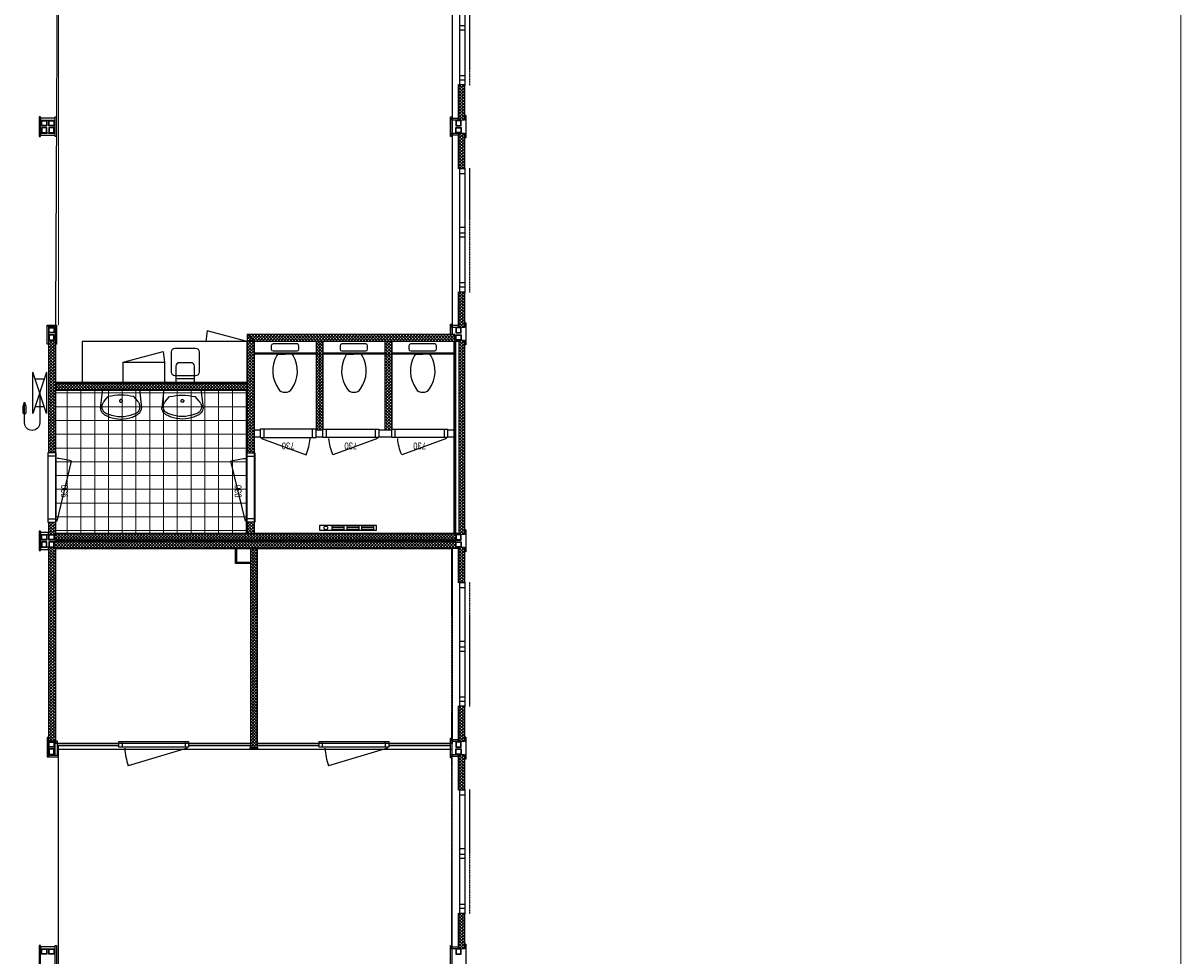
# Model space of a CAD drawing. Header units: inches. Extents: x 15 to 546804, y -66 to 267312.
# Tile 476 of 478: x 502233 to 519052, y 118579 to 132134. Entities that reach past the tile are written whole.
import ezdxf
from ezdxf.enums import TextEntityAlignment as Align

# ---------------------------------------------------------------- set-up
doc = ezdxf.new("R2010")
doc.units = ezdxf.units.IN
doc.header["$MEASUREMENT"] = 0
doc.linetypes.add('DASHDOT', pattern=[1, 0.5, -0.25, 0, -0.25])
doc.linetypes.add('DASHED', pattern=[0.75, 0.5, -0.25])
doc.layers.add('812', color=221, linetype='Continuous', plot=False)
doc.layers.add('hulplijn', color=140, linetype='Continuous', plot=False)
doc.layers.add('A-1030-BE', color=7, linetype='Continuous')
doc.layers.add('inbraakbeveiliging', color=5, linetype='Continuous')
doc.styles.get("Standard").update_dxf_attribs({"font": 'arial.ttf'})
pattern_1 = [(135, (563402.89, 59.54), (-22.097087, -22.097087), []), (225, (563402.89, 59.54), (22.097087, -22.097087), [])]
pattern_2 = [(135, (563402.89, 6079.54), (-22.097087, -22.097087), []), (225, (563402.89, 6079.54), (22.097087, -22.097087), [])]
pattern_3 = [(135, (563402.89, 8385.54), (-22.097087, -22.097087), []), (225, (563402.89, 8385.54), (22.097087, -22.097087), [])]

# ---------------------------------------------------------------- blocks, each defined once
blk = doc.blocks.new('wc-1')
for p, q in [((-200, -65), (-200, -115)), ((175, -40), (-175, -40)), ((-175, -140), (175, -140)), ((200, -115), (200, -65)), ((-95, -190), (0, -190)), ((95, -190), (0, -190))]:
    blk.add_line(p, q)
for centre, radius, start, end in [((-175, -65), 25, 90, 180), ((-175, -115), 25, 180, 270), ((175, -65), 25, 0, 90), ((175, -115), 25, 270, 0), ((273, -433), 452, 150.2297, 214.923), ((-95, -215), 25, 90, 164.0546), ((95, -215), 25, 15.9454, 90), ((-273, -433), 452, 325.077, 29.7703), ((-7, -632), 109, 213.6308, 273.8484), ((7, -632), 109, 266.1516, 326.3692)]:
    blk.add_arc(centre, radius, start, end)
blk = doc.blocks.new('bi.dk.730.100')
for p, q in [((810, 120), (0, 120)), ((0, 120), (0, 0)), ((0, 0), (810, 0)), ((50, 120), (50, 0)), ((760, 0), (760, 120)), ((810, 0), (810, 120))]:
    blk.add_line(p, q)
at = {"flags": 128}
blk.add_lwpolyline([(17, -15), (665, -251)], dxfattribs=at)
blk.add_arc((17, 35), 708, 336.2136, 355.9423)
at = {"width": 0.8}
blk.add_attdef('DEUR', text='', height=100, dxfattribs=at).set_placement((405, -122), align=Align.MIDDLE)
blk = doc.blocks.new('bi.dk.930.100')
for p, q in [((1010, 120), (0, 120)), ((0, 120), (0, 0)), ((0, 0), (1010, 0)), ((50, 120), (50, 0)), ((960, 0), (960, 120)), ((1010, 0), (1010, 120))]:
    blk.add_line(p, q)
at = {"flags": 128}
blk.add_lwpolyline([(17, -15), (889, -226)], dxfattribs=at)
blk.add_arc((24, 29), 902, 343.5738, 357.2113)
blk = doc.blocks.new('wastafel-1')
for p, q in [((-268, 0), (-300, -265)), ((268, 0), (-268, 0)), ((268, 0), (300, -265)), ((-243, -171), (-187, -103)), ((243, -171), (187, -103))]:
    blk.add_line(p, q)
for centre, radius, start, end in [((0, -934), 851, 89.9783, 102.6529), ((1, -165), 21.1, 157.9553, 180.0105), ((1, -165), 21.1, 179.9895, 202.0447), ((1, -165), 20.7, 135.7098, 158.0206), ((0, -165), 20.2, 112.9891, 135.6713), ((0, -165), 19.8, 89.9905, 112.9423), ((0, -934), 851, 77.3474, 90.0221), ((0, -165), 19.8, 67.0577, 90.0095), ((0, -165), 20.2, 44.3287, 67.0108), ((-1, -165), 20.7, 21.9793, 44.2902), ((-1, -165), 21.1, 359.9895, 22.0447), ((-1, -165), 21.1, 337.9553, 0.0105), ((-174, -258), 126, 182.8082, 202.0374), ((-176, -259), 124, 202.0123, 224.3232), ((-169, -251), 109, 157.9535, 180.0087), ((-169, -251), 109, 179.9887, 202.0439), ((-170, -250), 107, 135.6759, 157.9867), ((-170, -251), 107, 202.0133, 224.3242), ((-172, -249), 106, 132.3533, 135.6412), ((-172, -252), 106, 224.3693, 227.959), ((-7, 94), 486, 240.9906, 249.2238), ((1, -166), 20.7, 201.9794, 224.2902), ((0, -166), 20.2, 224.3287, 247.0108), ((0, -166), 19.8, 247.0577, 270.0095), ((0, -166), 19.8, 269.9905, 292.9423), ((0, -166), 20.2, 292.9891, 315.6713), ((-1, -166), 20.7, 315.7098, 338.0207), ((7, 94), 486, 290.7687, 299.0019), ((172, -252), 106, 312.0411, 315.6307), ((172, -249), 106, 44.3588, 47.6467), ((170, -250), 107, 22.0133, 44.3242), ((170, -251), 107, 315.6758, 337.9867), ((176, -259), 124, 315.6768, 337.9877), ((169, -251), 109, 359.9913, 22.0465), ((169, -251), 109, 337.9561, 0.0113), ((174, -258), 126, 337.9626, 357.1918), ((-178, -261), 121, 224.3253, 245.9934), ((-7, 27), 456, 241.0864, 249.373), ((-1, 112), 504, 249.268, 270.0649), ((-1, 45), 475, 249.4141, 270.0648), ((1, 112), 504, 269.9382, 290.7351), ((1, 45), 475, 269.9352, 290.5859), ((7, 27), 456, 290.627, 298.9136), ((178, -261), 121, 294.0066, 315.6747)]:
    blk.add_arc(centre, radius, start, end)
blk = doc.blocks.new('brandslanghaspel')
blk.add_lwpolyline([(0, 0), (-435.625, 0, -0.977531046), (-435.625, 220), (-135.625, 220), (-190.625, 200), (-295.625, 200), (-310.625, 220), (-295.625, 240), (-190.625, 240), (-135.625, 220)], format="xyb")
for points in [[(-300, -100), (300, 100)], [(300, -100), (-300, 100)], [(-300, 100), (300, 100)], [(-200, -67), (-200, 65)], [(200, -67), (200, 65)], [(300, -100), (-300, -100)]]:
    blk.add_lwpolyline(points)
blk = doc.blocks.new('elekkachel2000')
for p, q in [((-410, -40), (-410, 40)), ((-410, 40), (410, 40)), ((-375, 25), (-375, -25)), ((-195, 25), (-375, 25)), ((-375, 0), (-195, 0)), ((-195, -25), (-195, 25)), ((-160, 25), (-160, -25)), ((20, 25), (-160, 25)), ((-160, 0), (20, 0)), ((20, -25), (20, 25)), ((55, 25), (55, -25)), ((235, 25), (55, 25)), ((55, 0), (235, 0)), ((235, -25), (235, 25)), ((410, 40), (410, -40)), ((410, -40), (-410, -40)), ((-375, -25), (-195, -25)), ((-160, -25), (20, -25)), ((55, -25), (235, -25))]:
    blk.add_line(p, q)
blk.add_circle((323, 0), 27)

msp = doc.modelspace()

# ---------------------------------------------------------------- hatches: boundary and pattern name
at = {"layer": 'A-1030-BE', "linetype": 'Continuous', "lineweight": 0}
h = msp.add_hatch(dxfattribs=at)
h.set_pattern_fill('ANSI37', scale=250, angle=90, style=0)
h.set_pattern_definition(pattern_3)
h.paths.add_polyline_path([(508563, 131240), (508563, 130722), (508643, 130722), (508643, 131240)])
h = msp.add_hatch(dxfattribs=at)
h.set_pattern_fill('ANSI37', scale=250, angle=90, style=0)
h.set_pattern_definition(pattern_3)
h.paths.add_polyline_path([(508563, 130018), (508563, 130536), (508643, 130536), (508643, 130018)])
h = msp.add_hatch(dxfattribs=at)
h.set_pattern_fill('ANSI37', scale=250, angle=90, style=0)
h.set_pattern_definition(pattern_2)
h.paths.add_polyline_path([(508563, 127712), (508563, 128230), (508643, 128230), (508643, 127712)])
h = msp.add_hatch(dxfattribs=at)
h.set_pattern_fill('ANSI37', scale=250, angle=90, style=0)
h.set_pattern_definition([(135, (557460.89, 6732.54), (-22.097087, -22.097087), []), (225, (557460.89, 6732.54), (22.097087, -22.097087), [])])
h.paths.add_polyline_path([(502601, 127526), (502601, 125891), (502701, 125891), (502701, 127526)])
h = msp.add_hatch(dxfattribs=at)
h.set_pattern_fill('ANSI37', scale=250, style=0)
h.set_pattern_definition([(45, (357586.85, 82670.53), (-22.097087, 22.097087), []), (135, (357586.85, 82670.53), (-22.097087, -22.097087), [])])
h.paths.add_polyline_path([(508506, 127509), (505588, 127509), (505488, 127609), (508506, 127609)])
h = msp.add_hatch(dxfattribs=at)
h.set_pattern_fill('ANSI37', scale=250, angle=-90, style=0)
h.set_pattern_definition([(315, (450747.843, 285506.07), (22.097087, 22.097087), []), (45, (450747.843, 285506.07), (-22.097087, 22.097087), [])])
h.paths.add_polyline_path([(505588, 127509), (505588, 125891), (505488, 125891), (505488, 127609)])
h = msp.add_hatch(dxfattribs=at)
h.set_pattern_fill('ANSI37', scale=250, angle=90, style=0)
h.set_pattern_definition([(135, (561347.89, 10978.54), (-22.097087, -22.097087), []), (225, (561347.89, 10978.54), (22.097087, -22.097087), [])])
h.paths.add_polyline_path([(506488, 127509), (506488, 126221), (506588, 126221), (506588, 127509)])
h = msp.add_hatch(dxfattribs=at)
h.set_pattern_fill('ANSI37', scale=250, angle=90, style=0)
h.set_pattern_definition([(135, (562347.89, 10978.54), (-22.097087, -22.097087), []), (225, (562347.89, 10978.54), (22.097087, -22.097087), [])])
h.paths.add_polyline_path([(507488, 127509), (507488, 126221), (507588, 126221), (507588, 127509)])
h = msp.add_hatch(dxfattribs=at)
h.set_pattern_fill('ANSI37', scale=250, angle=90, style=0)
h.set_pattern_definition(pattern_2)
h.paths.add_polyline_path([(508563, 127526), (508563, 124702), (508643, 124702), (508643, 127526)])
h = msp.add_hatch(dxfattribs=at)
h.set_pattern_fill('ANSI37', scale=250, style=0)
h.set_pattern_definition([(45, (354699.85, 83382.53), (-22.097087, 22.097087), []), (135, (354699.85, 83382.53), (-22.097087, -22.097087), [])])
h.paths.add_polyline_path([(505488, 126797), (502701, 126797), (502701, 126897), (505488, 126897)])
h = msp.add_hatch(dxfattribs=at)
h.set_pattern_fill('NET', scale=1600)
h.set_pattern_definition([(0, (387071.85, 90158.53), (5e-14, 200), []), (90, (387071.85, 90158.53), (-200, 6e-14), [])])
h.paths.add_polyline_path([(505488, 124719), (502701, 124719), (502701, 126797), (505488, 126797)])
h = msp.add_hatch(dxfattribs=at)
h.set_pattern_fill('ANSI37', scale=250, angle=90, style=0)
h.set_pattern_definition([(135, (557460.89, 9476.54), (-22.097087, -22.097087), []), (225, (557460.89, 9476.54), (22.097087, -22.097087), [])])
h.paths.add_polyline_path([(502601, 124881), (502601, 124702), (502701, 124702), (502701, 124881)])
h = msp.add_hatch(dxfattribs=at)
h.set_pattern_fill('ANSI37', scale=250, angle=90, style=0)
h.set_pattern_definition([(135, (560347.89, 9476.54), (-22.097087, -22.097087), []), (225, (560347.89, 9476.54), (22.097087, -22.097087), [])])
h.paths.add_polyline_path([(505488, 124881), (505488, 124719), (505588, 124719), (505588, 124881)])
h = msp.add_hatch(dxfattribs=at)
h.set_pattern_fill('ANSI37', scale=250, style=0)
h.set_pattern_definition([(45, (354682.85, 85560.53), (-22.097087, 22.097087), []), (135, (354682.85, 85560.53), (-22.097087, -22.097087), [])])
h.paths.add_polyline_path([(508518, 124619), (502684, 124619), (502684, 124719), (508518, 124719)])
h = msp.add_hatch(dxfattribs=at)
h.set_pattern_fill('ANSI37', scale=250, angle=90, style=0)
h.set_pattern_definition([(135, (557460.89, 9754.54), (-22.097087, -22.097087), []), (225, (557460.89, 9754.54), (22.097087, -22.097087), [])])
h.paths.add_polyline_path([(502601, 124516), (502601, 121704), (502701, 121704), (502701, 124516)])
h = msp.add_hatch(dxfattribs=at)
h.set_pattern_fill('ANSI37', scale=250, style=0)
h.set_pattern_definition([(45, (354682.85, 85680.53), (-22.097087, 22.097087), []), (135, (354682.85, 85680.53), (-22.097087, -22.097087), [])])
h.paths.add_polyline_path([(508518, 124499), (502684, 124499), (502684, 124599), (508518, 124599)])
h = msp.add_hatch(dxfattribs=at)
h.set_pattern_fill('ANSI37', scale=250, angle=90, style=0)
h.set_pattern_definition([(135, (560394.39, 9858.54), (-22.097087, -22.097087), []), (225, (560394.39, 9858.54), (22.097087, -22.097087), [])])
h.paths.add_polyline_path([(505534, 124499), (505534, 121600), (505634, 121600), (505634, 124499)])
h = msp.add_hatch(dxfattribs=at)
h.set_pattern_fill('ANSI37', scale=250, angle=90, style=0)
h.set_pattern_definition([(135, (563402.89, 3069.54), (-22.097087, -22.097087), []), (225, (563402.89, 3069.54), (22.097087, -22.097087), [])])
h.paths.add_polyline_path([(508563, 124516), (508563, 123998), (508643, 123998), (508643, 124516)])
h = msp.add_hatch(dxfattribs=at)
h.set_pattern_fill('ANSI37', scale=250, angle=90, style=0)
h.set_pattern_definition(pattern_1)
h.paths.add_polyline_path([(508563, 121692), (508563, 122210), (508643, 122210), (508643, 121692)])
h = msp.add_hatch(dxfattribs=at)
h.set_pattern_fill('ANSI37', scale=250, angle=90, style=0)
h.set_pattern_definition(pattern_1)
h.paths.add_polyline_path([(508563, 121506), (508563, 120988), (508643, 120988), (508643, 121506)])
h = msp.add_hatch(dxfattribs=at)
h.set_pattern_fill('ANSI37', scale=250, angle=90, style=0)
h.set_pattern_definition([(135, (563402.89, -2950.46), (-22.097087, -22.097087), []), (225, (563402.89, -2950.46), (22.097087, -22.097087), [])])
h.paths.add_polyline_path([(508563, 118682), (508563, 119200), (508643, 119200), (508643, 118682)])

# ---------------------------------------------------------------- linework, layer by layer
at = {"color": 7, "linetype": 'Continuous', "lineweight": 0, "elevation": 850}
for points in [[(508488, 124719), (505588, 124719), (505588, 127321), (508488, 127321)], [(505488, 124719), (502701, 124719), (502701, 126797), (505488, 126797)]]:
    msp.add_lwpolyline(points, close=True, dxfattribs=at)
at = {"layer": '812', "color": 7, "elevation": 850}
for points in [[(505588, 136659), (508468, 136659), (508468, 127609), (505634, 127609), (505488, 127609), (505488, 126909), (502701, 126909), (502744, 135771), (505588, 135771)], [(502708, 124499), (505534, 124499), (505534, 121665), (502708, 121665)], [(505634, 124499), (508468, 124499), (508468, 121665), (505634, 121665)], [(502744, 121580), (508461, 121580), (508461, 111077), (502744, 111077)]]:
    msp.add_lwpolyline(points, close=True, dxfattribs=at)
at = {"layer": 'A-1030-BE', "color": 7, "linetype": 'Continuous', "lineweight": 25, "ltscale": 10}
for p, q in [((508573, 133028, 850), (508573, 131240, 850)), ((508653, 131230, 850), (508653, 133038, 850)), ((508653, 132093, 850), (508573, 132093, 850)), ((508653, 132033, 850), (508573, 132033, 850)), ((508573, 131372, 850), (508653, 131372, 850)), ((508551, 131240, 850), (508551, 130722, 850)), ((508563, 131240, 850), (508563, 130722, 850)), ((508573, 131312, 850), (508653, 131312, 850)), ((508573, 131240, 850), (508643, 131240, 850)), ((508643, 131230, 850), (508643, 131240, 850)), ((508643, 131240, 850), (508643, 130722, 850)), ((508643, 131230, 850), (508653, 131230, 850)), ((508551, 130536, 850), (508551, 130018, 850)), ((508563, 130536, 850), (508563, 130018, 850)), ((508643, 130536, 850), (508643, 130018, 850)), ((508573, 130018, 850), (508573, 128230, 850)), ((508643, 130018, 850), (508573, 130018, 850)), ((508653, 130028, 850), (508643, 130028, 850)), ((508643, 130018, 850), (508643, 130028, 850)), ((508653, 128220, 850), (508653, 130028, 850)), ((508653, 129946, 850), (508573, 129946, 850)), ((508653, 129165, 850), (508573, 129165, 850)), ((508653, 129083, 850), (508573, 129083, 850)), ((508653, 129023, 850), (508573, 129023, 850)), ((508573, 128362, 850), (508653, 128362, 850)), ((508551, 128230, 850), (508551, 127712, 850)), ((508563, 128230, 850), (508563, 127712, 850)), ((508573, 128302, 850), (508653, 128302, 850)), ((508573, 128230, 850), (508643, 128230, 850)), ((508643, 128220, 850), (508643, 128230, 850)), ((508643, 128230, 850), (508643, 127712, 850)), ((508643, 128220, 850), (508653, 128220, 850)), ((504908, 127664, 850), (504888, 127509, 850)), ((505488, 127509, 850), (504908, 127664, 850)), ((502601, 127514, 850), (502601, 125891, 850)), ((502701, 127514, 850), (502701, 125891, 850)), ((508506, 127609, 850), (505488, 127609, 850)), ((508563, 127509, 850), (505488, 127509, 850)), ((505488, 127497, 850), (505488, 125891, 850)), ((505588, 127497, 850), (505588, 125891, 850)), ((506488, 127509, 850), (506488, 126221, 850)), ((506588, 127509, 850), (506588, 126221, 850)), ((507488, 127509, 850), (507488, 126221, 850)), ((507588, 127509, 850), (507588, 126221, 850)), ((508488, 127509, 850), (508488, 124719, 850)), ((508500, 127509, 850), (508500, 124719, 850)), ((508513, 127509, 850), (508513, 124719, 850)), ((508563, 127526, 850), (508563, 124702, 850)), ((508643, 127526, 850), (508643, 124702, 850)), ((503688, 127209, 850), (504267, 127364, 850)), ((504267, 127364, 850), (504288, 127209, 850)), ((506488, 127339, 850), (505588, 127339, 850)), ((507488, 127339, 850), (506588, 127339, 850)), ((508488, 127339, 850), (507588, 127339, 850)), ((504673, 127199, 850), (504503, 127199, 850)), ((506488, 127321, 850), (505588, 127321, 850)), ((507488, 127321, 850), (506588, 127321, 850)), ((508488, 127321, 850), (507588, 127321, 850)), ((504453, 127149, 850), (504453, 126909, 850)), ((504723, 126909, 850), (504723, 127149, 850)), ((502701, 126909, 850), (505488, 126909, 850)), ((504723, 126962, 850), (504453, 126962, 850)), ((504453, 126909, 850), (504723, 126909, 850)), ((502701, 126809, 850), (505488, 126809, 850)), ((505588, 126221, 850), (505678, 126221, 850)), ((506488, 126221, 850), (506588, 126221, 850)), ((507398, 126221, 850), (507588, 126221, 850)), ((508398, 126221, 850), (508488, 126221, 850)), ((505588, 126121, 850), (505678, 126121, 850)), ((506488, 126121, 850), (506588, 126121, 850)), ((507398, 126121, 850), (507588, 126121, 850)), ((508398, 126121, 850), (508488, 126121, 850)), ((502601, 124881, 850), (502601, 124702, 850)), ((502701, 124881, 850), (502701, 124702, 850)), ((505488, 124881, 850), (505488, 124719, 850)), ((505588, 124881, 850), (505588, 124719, 850)), ((508563, 124719, 850), (502696, 124719, 850)), ((502601, 124516, 850), (502601, 121704, 850)), ((508518, 124619, 850), (502696, 124619, 850)), ((508518, 124599, 850), (502696, 124599, 850)), ((508563, 124499, 850), (502696, 124499, 850)), ((502701, 124516, 850), (502701, 121704, 850)), ((505534, 124499, 850), (505534, 121600, 850)), ((505634, 124499, 850), (505634, 121600, 850)), ((508551, 124516, 850), (508551, 123998, 850)), ((508563, 124516, 850), (508563, 123998, 850)), ((508643, 124516, 850), (508643, 123998, 850)), ((508573, 123998, 850), (508573, 122210, 850)), ((508643, 123998, 850), (508573, 123998, 850)), ((508653, 124008, 850), (508643, 124008, 850)), ((508643, 123998, 850), (508643, 124008, 850)), ((508653, 122200, 850), (508653, 124008, 850)), ((508653, 123926, 850), (508573, 123926, 850)), ((508653, 123145, 850), (508573, 123145, 850)), ((508653, 123063, 850), (508573, 123063, 850)), ((508653, 123003, 850), (508573, 123003, 850)), ((508573, 122342, 850), (508653, 122342, 850)), ((508573, 122282, 850), (508653, 122282, 850)), ((508551, 122210, 850), (508551, 121692, 850)), ((508563, 122210, 850), (508563, 121692, 850)), ((508573, 122210, 850), (508643, 122210, 850)), ((508643, 122200, 850), (508643, 122210, 850)), ((508643, 122210, 850), (508643, 121692, 850)), ((508643, 122200, 850), (508653, 122200, 850)), ((502726, 121665, 850), (503625, 121665, 850)), ((502726, 121638, 850), (503625, 121638, 850)), ((503625, 121692, 850), (504635, 121692, 850)), ((503625, 121612, 850), (503625, 121692, 850)), ((504635, 121612, 850), (503625, 121612, 850)), ((503675, 121612, 850), (503675, 121692, 850)), ((504585, 121692, 850), (504585, 121612, 850)), ((504635, 121692, 850), (504635, 121612, 850)), ((504635, 121665, 850), (505534, 121665, 850)), ((504635, 121638, 850), (505534, 121638, 850)), ((505634, 121665, 850), (506534, 121665, 850)), ((505634, 121638, 850), (506534, 121638, 850)), ((506534, 121692, 850), (507544, 121692, 850)), ((506534, 121612, 850), (506534, 121692, 850)), ((507544, 121612, 850), (506534, 121612, 850)), ((506584, 121612, 850), (506584, 121692, 850)), ((507494, 121692, 850), (507494, 121612, 850)), ((507544, 121692, 850), (507544, 121612, 850)), ((507544, 121665, 850), (508443, 121665, 850)), ((507544, 121638, 850), (508443, 121638, 850)), ((504618, 121597, 850), (503759, 121342, 850)), ((505634, 121600, 850), (505534, 121600, 850)), ((507527, 121597, 850), (506668, 121342, 850)), ((508551, 121506, 850), (508551, 120988, 850)), ((508563, 121506, 850), (508563, 120988, 850)), ((508643, 121506, 850), (508643, 120988, 850)), ((508573, 120988, 850), (508573, 119200, 850)), ((508643, 120988, 850), (508573, 120988, 850)), ((508653, 120998, 850), (508643, 120998, 850)), ((508643, 120988, 850), (508643, 120998, 850)), ((508653, 119190, 850), (508653, 120998, 850)), ((508653, 120916, 850), (508573, 120916, 850)), ((508653, 120135, 850), (508573, 120135, 850)), ((508653, 120053, 850), (508573, 120053, 850)), ((508653, 119993, 850), (508573, 119993, 850)), ((508573, 119332, 850), (508653, 119332, 850)), ((508573, 119272, 850), (508653, 119272, 850)), ((508551, 119200, 850), (508551, 118682, 850)), ((508563, 119200, 850), (508563, 118682, 850)), ((508573, 119200, 850), (508643, 119200, 850)), ((508643, 119190, 850), (508643, 119200, 850)), ((508643, 119200, 850), (508643, 118682, 850)), ((508643, 119190, 850), (508653, 119190, 850))]:
    msp.add_line(p, q, dxfattribs=at)
at = {"layer": 'A-1030-BE', "color": 7, "linetype": 'DASHDOT', "ltscale": 12}
for p, q in [((508723, 131230, 850), (508723, 133038, 850)), ((508723, 128220, 850), (508723, 130028, 850)), ((508461, 121722, 850), (508461, 124487, 850)), ((508723, 122200, 850), (508723, 124008, 850)), ((508461, 118712, 850), (508461, 121476, 850)), ((508723, 119190, 850), (508723, 120998, 850))]:
    msp.add_line(p, q, dxfattribs=at)
at = {"layer": 'A-1030-BE', "color": 7}
for p, q in [((508643, 130789, 850), (508643, 130808, 850)), ((508644, 130788, 850), (508644, 130809, 850)), ((508644, 130789, 850), (508644, 130808, 850)), ((508666, 130789, 850), (508644, 130789, 850)), ((508665, 130788, 850), (508644, 130788, 850)), ((508665, 130788, 850), (508665, 130469, 850)), ((508666, 130789, 850), (508666, 130469, 850)), ((508643, 130469, 850), (508643, 130449, 850)), ((508665, 130469, 850), (508644, 130469, 850)), ((508666, 130469, 850), (508644, 130469, 850)), ((508644, 130469, 850), (508644, 130449, 850)), ((508644, 130469, 850), (508644, 130449, 850)), ((508643, 127779, 850), (508643, 127798, 850)), ((508644, 127778, 850), (508644, 127799, 850)), ((508644, 127779, 850), (508644, 127798, 850)), ((508666, 127779, 850), (508644, 127779, 850)), ((508665, 127778, 850), (508644, 127778, 850)), ((508665, 127778, 850), (508665, 127459, 850)), ((508666, 127779, 850), (508666, 127459, 850)), ((508643, 127459, 850), (508643, 127439, 850)), ((508665, 127459, 850), (508644, 127459, 850)), ((508666, 127459, 850), (508644, 127459, 850)), ((508644, 127459, 850), (508644, 127439, 850)), ((508644, 127459, 850), (508644, 127439, 850)), ((508643, 124769, 850), (508643, 124788, 850)), ((508644, 124768, 850), (508644, 124789, 850)), ((508644, 124769, 850), (508644, 124788, 850)), ((508666, 124769, 850), (508644, 124769, 850)), ((508665, 124768, 850), (508644, 124768, 850)), ((508665, 124768, 850), (508665, 124449, 850)), ((508666, 124769, 850), (508666, 124449, 850)), ((508643, 124449, 850), (508643, 124429, 850)), ((508665, 124449, 850), (508644, 124449, 850)), ((508666, 124449, 850), (508644, 124449, 850)), ((508644, 124449, 850), (508644, 124429, 850)), ((508644, 124449, 850), (508644, 124429, 850)), ((508643, 121759, 850), (508643, 121778, 850)), ((508644, 121758, 850), (508644, 121779, 850)), ((508644, 121759, 850), (508644, 121778, 850)), ((505524, 121608, 850), (505524, 121583, 850)), ((505533, 121608, 850), (505524, 121608, 850)), ((505533, 121600, 850), (505533, 121608, 850)), ((505644, 121608, 850), (505635, 121608, 850)), ((505635, 121600, 850), (505635, 121608, 850)), ((505644, 121583, 850), (505644, 121608, 850)), ((508666, 121759, 850), (508644, 121759, 850)), ((508665, 121758, 850), (508644, 121758, 850)), ((508665, 121758, 850), (508665, 121439, 850)), ((508666, 121759, 850), (508666, 121439, 850)), ((505527, 121580, 850), (505641, 121580, 850)), ((505533, 121600, 850), (505635, 121600, 850)), ((508643, 121439, 850), (508643, 121419, 850)), ((508665, 121439, 850), (508644, 121439, 850)), ((508666, 121439, 850), (508644, 121439, 850)), ((508644, 121439, 850), (508644, 121419, 850)), ((508644, 121439, 850), (508644, 121419, 850)), ((508643, 118749, 850), (508643, 118768, 850)), ((508644, 118748, 850), (508644, 118769, 850)), ((508644, 118749, 850), (508644, 118768, 850)), ((508666, 118749, 850), (508644, 118749, 850)), ((508665, 118748, 850), (508644, 118748, 850)), ((508665, 118748, 850), (508665, 118429, 850)), ((508666, 118749, 850), (508666, 118429, 850))]:
    msp.add_line(p, q, dxfattribs=at)
at = {"layer": 'A-1030-BE', "color": 7, "linetype": 'DASHED', "lineweight": 13, "ltscale": 10, "elevation": 850}
for points in [[(502744, 135771), (502744, 127745)], [(502744, 121638), (502744, 111077)]]:
    msp.add_lwpolyline(points, dxfattribs=at)
at = {"layer": 'A-1030-BE', "color": 7, "linetype": 'Continuous', "lineweight": 25, "ltscale": 10, "elevation": 850}
for points in [[(502483, 130488), (502483, 130770), (502465, 130770), (502465, 130488)], [(502699, 130722), (502699, 130752), (502483, 130752), (502483, 130722)], [(502498, 130642), (502498, 130722), (502578, 130722), (502578, 130642)], [(502504, 130648), (502504, 130716), (502572, 130716), (502572, 130648)], [(502604, 130722), (502684, 130722), (502684, 130642), (502604, 130642)], [(502610, 130716), (502678, 130716), (502678, 130648), (502610, 130648)], [(502699, 130488), (502699, 130770), (502717, 130770), (502717, 130488)], [(508443, 130488), (508443, 130770), (508461, 130770), (508461, 130488)], [(508461, 130722), (508461, 130752), (508551, 130752), (508551, 130722)], [(508598, 130722), (508518, 130722), (508518, 130642), (508598, 130642)], [(508592, 130716), (508524, 130716), (508524, 130648), (508592, 130648)], [(502699, 130506), (502699, 130536), (502483, 130536), (502483, 130506)], [(502498, 130616), (502498, 130536), (502578, 130536), (502578, 130616)], [(502504, 130610), (502504, 130542), (502572, 130542), (502572, 130610)], [(502604, 130536), (502684, 130536), (502684, 130616), (502604, 130616)], [(502610, 130542), (502678, 130542), (502678, 130610), (502610, 130610)], [(508461, 130506), (508461, 130536), (508551, 130536), (508551, 130506)], [(508598, 130536), (508518, 130536), (508518, 130616), (508598, 130616)], [(508592, 130542), (508524, 130542), (508524, 130610), (508592, 130610)], [(502601, 127745), (502601, 127466), (502583, 127466), (502583, 127745)], [(502701, 127727), (502601, 127727), (502601, 127745), (502701, 127745)], [(502604, 127712), (502684, 127712), (502684, 127632), (502604, 127632)], [(502610, 127706), (502678, 127706), (502678, 127638), (502610, 127638)], [(502719, 127745), (502719, 127466), (502701, 127466), (502701, 127745)], [(508443, 127609), (508443, 127760), (508461, 127760), (508461, 127609)], [(508461, 127712), (508461, 127742), (508551, 127742), (508551, 127712)], [(508598, 127712), (508518, 127712), (508518, 127632), (508598, 127632)], [(508592, 127706), (508524, 127706), (508524, 127638), (508592, 127638)], [(502604, 127526), (502684, 127526), (502684, 127606), (502604, 127606)], [(502610, 127532), (502678, 127532), (502678, 127600), (502610, 127600)], [(505488, 126909), (505488, 127509), (503088, 127509), (503088, 126909)], [(508598, 127526), (508518, 127526), (508518, 127606), (508598, 127606)], [(508592, 127532), (508524, 127532), (508524, 127600), (508592, 127600)], [(503688, 126909), (503688, 127209), (504288, 127209), (504288, 126909)], [(502483, 124468), (502483, 124750), (502465, 124750), (502465, 124468)], [(502601, 124702), (502601, 124732), (502483, 124732), (502483, 124702)], [(502498, 124622), (502498, 124702), (502578, 124702), (502578, 124622)], [(502504, 124628), (502504, 124696), (502572, 124696), (502572, 124628)], [(502604, 124702), (502684, 124702), (502684, 124622), (502604, 124622)], [(502610, 124696), (502678, 124696), (502678, 124628), (502610, 124628)], [(508598, 124702), (508518, 124702), (508518, 124622), (508598, 124622)], [(508592, 124696), (508524, 124696), (508524, 124628), (508592, 124628)], [(502601, 124486), (502601, 124516), (502483, 124516), (502483, 124486)], [(502498, 124596), (502498, 124516), (502578, 124516), (502578, 124596)], [(502504, 124590), (502504, 124522), (502572, 124522), (502572, 124590)], [(502604, 124516), (502684, 124516), (502684, 124596), (502604, 124596)], [(502610, 124522), (502678, 124522), (502678, 124590), (502610, 124590)], [(505334, 124299), (505316, 124299), (505316, 124499), (505334, 124499)], [(508598, 124516), (508518, 124516), (508518, 124596), (508598, 124596)], [(508592, 124522), (508524, 124522), (508524, 124590), (508592, 124590)], [(505534, 124299), (505534, 124281), (505316, 124281), (505316, 124299)], [(502601, 121473), (502601, 121752), (502583, 121752), (502583, 121473)], [(502604, 121692), (502684, 121692), (502684, 121612), (502604, 121612)], [(502610, 121686), (502678, 121686), (502678, 121618), (502610, 121618)], [(502696, 121491), (502696, 121704), (502726, 121704), (502726, 121491)], [(508443, 121458), (508443, 121740), (508461, 121740), (508461, 121458)], [(508461, 121692), (508461, 121722), (508551, 121722), (508551, 121692)], [(508598, 121692), (508518, 121692), (508518, 121612), (508598, 121612)], [(508592, 121686), (508524, 121686), (508524, 121618), (508592, 121618)], [(502744, 121491), (502601, 121491), (502601, 121473), (502744, 121473)], [(502604, 121506), (502684, 121506), (502684, 121586), (502604, 121586)], [(502610, 121512), (502678, 121512), (502678, 121580), (502610, 121580)], [(508461, 121476), (508461, 121506), (508551, 121506), (508551, 121476)], [(508598, 121506), (508518, 121506), (508518, 121586), (508598, 121586)], [(508592, 121512), (508524, 121512), (508524, 121580), (508592, 121580)], [(502483, 118448), (502483, 118730), (502465, 118730), (502465, 118448)], [(502699, 118682), (502699, 118712), (502483, 118712), (502483, 118682)], [(502498, 118602), (502498, 118682), (502578, 118682), (502578, 118602)], [(502504, 118608), (502504, 118676), (502572, 118676), (502572, 118608)], [(502604, 118682), (502684, 118682), (502684, 118602), (502604, 118602)], [(502610, 118676), (502678, 118676), (502678, 118608), (502610, 118608)], [(502699, 118448), (502699, 118730), (502717, 118730), (502717, 118448)], [(508443, 118448), (508443, 118730), (508461, 118730), (508461, 118448)], [(508461, 118682), (508461, 118712), (508551, 118712), (508551, 118682)], [(508598, 118682), (508518, 118682), (508518, 118602), (508598, 118602)], [(508592, 118676), (508524, 118676), (508524, 118608), (508592, 118608)]]:
    msp.add_lwpolyline(points, close=True, dxfattribs=at)
msp.add_lwpolyline([(504388, 127059), (504388, 127359, -0.414214), (504438, 127409), (504738, 127409, -0.414214), (504788, 127359), (504788, 127059, -0.414214), (504738, 127009), (504438, 127009, -0.414214)], format="xyb", close=True, dxfattribs=at)
at = {"layer": 'A-1030-BE', "color": 7, "elevation": 850}
for points in [[(502696, 121612), (502696, 121692), (502684, 121692), (502684, 121612)], [(502696, 121506), (502696, 121586), (502684, 121586), (502684, 121506)]]:
    msp.add_lwpolyline(points, close=True, dxfattribs=at)
at = {"layer": 'A-1030-BE', "color": 7}
for centre, radius, start, end in [((508644, 130808, 850), 0.7, 0, 180), ((508644, 130449, 850), 0.7, 180, 0), ((508644, 127798, 850), 0.7, 0, 180), ((508644, 127439, 850), 0.7, 180, 0), ((508644, 124788, 850), 0.7, 0, 180), ((508644, 124429, 850), 0.7, 180, 0), ((508644, 121778, 850), 0.7, 0, 180), ((505527, 121583, 850), 3, 180, 270), ((505641, 121583, 850), 3, 270, 0), ((508644, 121419, 850), 0.7, 180, 0), ((508644, 118768, 850), 0.7, 0, 180)]:
    msp.add_arc(centre, radius, start, end, dxfattribs=at)
at = {"layer": 'A-1030-BE', "color": 7, "linetype": 'Continuous', "lineweight": 25, "ltscale": 10}
for centre, radius, start, end in [((504503, 127149, 850), 50, 90, 180), ((504673, 127149, 850), 50, 0, 90), ((504611, 121640, 850), 902, 182.7887, 199.2867), ((507519, 121640, 850), 902, 182.7887, 199.2867)]:
    msp.add_arc(centre, radius, start, end, dxfattribs=at)
at = {"layer": 'hulplijn', "color": 7, "linetype": 'Continuous', "lineweight": 0, "elevation": 850}
for points in [[(508563, 131240), (508563, 130722), (508643, 130722), (508643, 131240)], [(508563, 130018), (508563, 130536), (508643, 130536), (508643, 130018)], [(508563, 127712), (508563, 128230), (508643, 128230), (508643, 127712)], [(502601, 127526), (502601, 125891), (502701, 125891), (502701, 127526)], [(508506, 127509), (505588, 127509), (505488, 127609), (508506, 127609)], [(505588, 127509), (505588, 125891), (505488, 125891), (505488, 127609)], [(506488, 127509), (506488, 126221), (506588, 126221), (506588, 127509)], [(507488, 127509), (507488, 126221), (507588, 126221), (507588, 127509)], [(508563, 127526), (508563, 124702), (508643, 124702), (508643, 127526)], [(505488, 126797), (502701, 126797), (502701, 126897), (505488, 126897)], [(502601, 124881), (502601, 124702), (502701, 124702), (502701, 124881)], [(505488, 124881), (505488, 124719), (505588, 124719), (505588, 124881)], [(508518, 124619), (502684, 124619), (502684, 124719), (508518, 124719)], [(502601, 124516), (502601, 121704), (502701, 121704), (502701, 124516)], [(508518, 124499), (502684, 124499), (502684, 124599), (508518, 124599)], [(505534, 124499), (505534, 121600), (505634, 121600), (505634, 124499)], [(508563, 124516), (508563, 123998), (508643, 123998), (508643, 124516)], [(508563, 121692), (508563, 122210), (508643, 122210), (508643, 121692)], [(508563, 121506), (508563, 120988), (508643, 120988), (508643, 121506)], [(508563, 118682), (508563, 119200), (508643, 119200), (508643, 118682)]]:
    msp.add_lwpolyline(points, close=True, dxfattribs=at)
at = {"layer": 'inbraakbeveiliging', "color": 7, "linetype": 'Continuous', "lineweight": 20}
msp.add_lwpolyline([(519052, 162531), (519052, 81272)], dxfattribs=at)

# ---------------------------------------------------------------- block references
at = {"layer": 'A-1030-BE', "color": 7, "linetype": 'Continuous', "lineweight": 25, "ltscale": 10}
for name, p in [('wc-1', (506038, 127511, 850)), ('wc-1', (507038, 127511, 850)), ('wc-1', (508038, 127511, 850)), ('wastafel-1', (503654, 126809, 850))]:
    msp.add_blockref(name, p, dxfattribs=at)
for name, p, rotation in [('brandslanghaspel', (502473, 126759, 850), 90), ('elekkachel2000', (506953, 124798, 850), 180)]:
    msp.add_blockref(name, p, dxfattribs=dict(at, rotation=rotation))
at = {"layer": 'A-1030-BE', "color": 7, "linetype": 'Continuous', "lineweight": 25, "ltscale": 10, "xscale": -1}
msp.add_blockref('wastafel-1', (504546, 126809, 850), dxfattribs=at)
at = {"layer": 'A-1030-BE', "color": 7, "linetype": 'Continuous', "lineweight": 25, "ltscale": 10}
ref = msp.add_blockref('bi.dk.730.100', (505678, 126111, 850), dxfattribs=at)
ref.add_attrib('DEUR', '730', dxfattribs={"layer": '0', "height": 100, "rotation": 180, "width": 0.8}).set_placement((506083, 125989, 850), align=Align.MIDDLE)
ref = msp.add_blockref('bi.dk.730.100', (507398, 126111, 850), dxfattribs=dict(at, xscale=-1))
ref.add_attrib('DEUR', '730', dxfattribs={"layer": '0', "height": 100, "rotation": 180, "width": 0.8}).set_placement((506993, 125989, 850), align=Align.MIDDLE)
ref = msp.add_blockref('bi.dk.730.100', (508398, 126111, 850), dxfattribs=dict(at, xscale=-1))
ref.add_attrib('DEUR', '730', dxfattribs={"layer": '0', "height": 100, "rotation": 180, "width": 0.8}).set_placement((507993, 125989, 850), align=Align.MIDDLE)
ref = msp.add_blockref('bi.dk.930.100', (502711, 124881, 850), dxfattribs=dict(at, rotation=90))
ref.add_attrib('DEUR', '930', dxfattribs={"layer": '0', "height": 100, "rotation": 90, "width": 0.8}).set_placement((502833, 125332, 850), align=Align.MIDDLE)
ref = msp.add_blockref('bi.dk.930.100', (505478, 124881, 850), dxfattribs=dict(at, xscale=-1, rotation=270))
ref.add_attrib('DEUR', '930', dxfattribs={"layer": '0', "height": 100, "rotation": 90, "width": 0.8}).set_placement((505356, 125332, 850), align=Align.MIDDLE)

doc.saveas('drawing.dxf')
